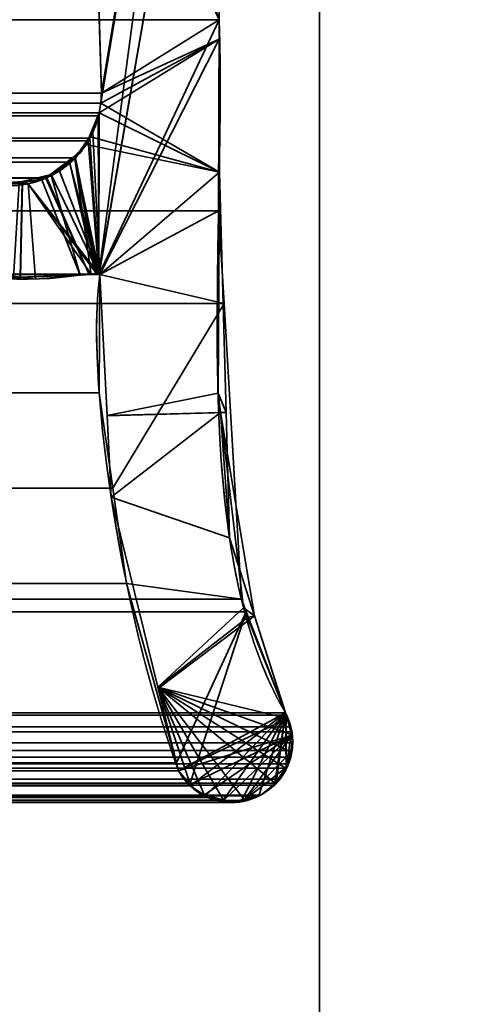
# Model space of a CAD drawing. Header units: millimetres. Extents: x -587 to 3688, y -115 to 120.
# Tile 452 of 656: x 1985.03 to 1988.82, y -5.45 to 2.65. Entities that reach past the tile are written whole.
import ezdxf

# ---------------------------------------------------------------- set-up
doc = ezdxf.new("R2010")
doc.units = ezdxf.units.MM
doc.layers.add('152', color=7, linetype='Continuous', true_color=0xffffff)

# ---------------------------------------------------------------- blocks, each defined once
blk = doc.blocks.new('UG_SURFACE_002')
at = {"layer": '152', "color": 252, "linetype": 'Continuous', "lineweight": 35}
for points in [[(2162.4999, -40, 2198), (2162.4999, 110, 2198), (837.5, 110, 2198), (837.5, -40, 2198)], [(987.5, -40, 2048.0001), (987.5, 110, 2048.0001), (2012.5, 110, 2048.0001), (2012.5, -40, 2048.0001)]]:
    blk.add_3dface(points, dxfattribs=at)
blk = doc.blocks.new('UG_SURFACE_054')
at = {"layer": '152', "color": 252, "linetype": 'Continuous', "lineweight": 35}
for points in [[(1011, -46.92, 2022.5), (1989, -46.92, 2022.5), (1989, 13.92, 2022.5), (1011, 13.92, 2022.5)], [(1012.5, -46.92, 2020.9999), (1012.5, 13.92, 2020.9999), (1987.5, 13.92, 2020.9999), (1987.5, -46.92, 2020.9999)], [(1987.5, -46.92, 2020.9999), (1987.5, 13.92, 2020.9999), (1989, 13.92, 2022.5), (1989, -46.92, 2022.5)]]:
    blk.add_3dface(points, dxfattribs=at)
blk = doc.blocks.new('UG_SURFACE_055')
at = {"layer": '152', "color": 252, "linetype": 'Continuous', "lineweight": 35}
for points in [[(1987.5, -46.92, 2020.9999), (1987.5, 13.92, 2020.9999), (1987.5, 13.92, -7), (1987.5, -46.92, -7)], [(1987.5, -46.92, -7), (1987.5, 13.92, -7), (1989, 13.92, -7), (1989, -46.92, -7)], [(1987.5, 13.92, 2020.9999), (1987.5, -46.92, 2020.9999), (1989, -46.92, 2022.5), (1989, 13.92, 2022.5)]]:
    blk.add_3dface(points, dxfattribs=at)
blk = doc.blocks.new('UG_SURFACE_057')
at = {"layer": '152', "color": 7, "linetype": 'Continuous', "lineweight": 35}
for points in [[(1985.7049, 2.0412, 2019.2049), (1985.6224, 4.9715, 2019.1224), (1986.5888, 7.3541, 2020.0887)], [(1985.6853, 0.5531, 2019.1853), (1986.5888, 7.3541, 2020.0887), (1986.6327, 6.0214, 2020.1328), (1986.6284, 5.9608, 2020.1285)], [(1985.6882, 1.8784, 2019.1882), (1986.5888, 7.3541, 2020.0887), (1985.6853, 0.5531, 2019.1853)], [(1986.5888, 7.3541, 2020.0887), (1985.6882, 1.8784, 2019.1882), (1985.7012, 1.9603, 2019.2013)], [(1986.5888, 7.3541, 2020.0887), (1985.7012, 1.9603, 2019.2013), (1985.7049, 2.0412, 2019.2049)], [(1986.675, 2.6459, 2020.175), (1986.6284, 5.9608, 2020.1285), (1013.3716, 5.9608, 2020.1285), (1013.325, 2.6459, 2020.175)], [(1985.6876, 0.5521, 2019.1877), (1985.6853, 0.5531, 2019.1853), (1986.6284, 5.9608, 2020.1285)], [(1985.6876, 0.5521, 2019.1877), (1986.6284, 5.9608, 2020.1285), (1986.675, 2.6459, 2020.175)], [(1014.2951, 2.0412, 2019.2049), (1014.3776, 4.9715, 2019.1224), (1985.6224, 4.9715, 2019.1224), (1985.7049, 2.0412, 2019.2049)], [(1986.6695, 1.0733, 2020.1695), (1013.325, 2.6459, 2020.175), (1013.2391, 0.3109, 2020.2608)], [(1986.6695, 1.0733, 2020.1695), (1986.675, 2.6459, 2020.175), (1013.325, 2.6459, 2020.175)], [(1986.675, 2.6459, 2020.175), (1986.6695, 1.0733, 2020.1695), (1985.6925, 0.5499, 2019.1925), (1985.6876, 0.5521, 2019.1877)], [(1014.2951, 2.0412, 2019.2049), (1985.7012, 1.9603, 2019.2013), (1985.6882, 1.8784, 2019.1882)], [(1014.2951, 2.0412, 2019.2049), (1985.7049, 2.0412, 2019.2049), (1985.7012, 1.9603, 2019.2013)], [(1985.6882, 1.8784, 2019.1882), (1014.3118, 1.8784, 2019.1882), (1014.2951, 2.0412, 2019.2049)], [(1014.3118, 1.8784, 2019.1882), (1985.6882, 1.8784, 2019.1882), (1985.6794, 1.8545, 2019.1793)], [(1985.6794, 1.8545, 2019.1793), (1014.3186, 1.8526, 2019.1815), (1014.3118, 1.8784, 2019.1882)], [(1985.6794, 1.8545, 2019.1793), (1985.6882, 1.8784, 2019.1882), (1985.6853, 0.5531, 2019.1853)], [(1014.3309, 1.8061, 2019.1691), (1014.3186, 1.8526, 2019.1815), (1985.6794, 1.8545, 2019.1793)], [(1014.3309, 1.8061, 2019.1691), (1985.6794, 1.8545, 2019.1793), (1985.6114, 1.6712, 2019.1114)], [(1014.3309, 1.8061, 2019.1691), (1985.6114, 1.6712, 2019.1114), (1985.5958, 1.65, 2019.0959)], [(1985.5958, 1.65, 2019.0959), (1014.405, 1.6498, 2019.0949), (1014.3309, 1.8061, 2019.1691)], [(1985.6853, 0.5531, 2019.1853), (1985.6114, 1.6712, 2019.1114), (1985.6794, 1.8545, 2019.1793)], [(1014.405, 1.6498, 2019.0949), (1985.5958, 1.65, 2019.0959), (1985.4931, 1.5104, 2018.9931)], [(1014.4185, 1.6214, 2019.0816), (1014.405, 1.6498, 2019.0949), (1985.4931, 1.5104, 2018.9931)], [(1014.4185, 1.6214, 2019.0816), (1985.4931, 1.5104, 2018.9931), (1985.4424, 1.4748, 2018.9424)], [(1985.4424, 1.4748, 2018.9424), (1014.5568, 1.4693, 2018.9433), (1014.4185, 1.6214, 2019.0816)], [(1985.6853, 0.5531, 2019.1853), (1985.4931, 1.5104, 2018.9931), (1985.5958, 1.65, 2019.0959)], [(1985.5958, 1.65, 2019.0959), (1985.6114, 1.6712, 2019.1114), (1985.6853, 0.5531, 2019.1853)], [(1014.5789, 1.4448, 2018.9211), (1014.5568, 1.4693, 2018.9433), (1985.4424, 1.4748, 2018.9424)], [(1014.5789, 1.4448, 2018.9211), (1985.4424, 1.4748, 2018.9424), (1985.2571, 1.3446, 2018.7571)], [(1985.6576, 0.5519, 2019.1576), (1985.604, 0.5495, 2019.104), (1985.2571, 1.3446, 2018.7571), (1985.4424, 1.4748, 2018.9424)], [(1985.4424, 1.4748, 2018.9424), (1985.4931, 1.5104, 2018.9931), (1985.6853, 0.5531, 2019.1853)], [(1985.4424, 1.4748, 2018.9424), (1985.6853, 0.5531, 2019.1853), (1985.6787, 0.5528, 2019.1786)], [(1985.6787, 0.5528, 2019.1786), (1985.6576, 0.5519, 2019.1576), (1985.4424, 1.4748, 2018.9424)], [(1014.5789, 1.4448, 2018.9211), (1985.2571, 1.3446, 2018.7571), (1985.2486, 1.3429, 2018.7485)], [(1985.2486, 1.3429, 2018.7485), (1014.7544, 1.3555, 2018.7457), (1014.5789, 1.4448, 2018.9211)], [(1014.8538, 1.3048, 2018.6462), (1014.7544, 1.3555, 2018.7457), (1985.2486, 1.3429, 2018.7485)], [(1014.9699, 1.3016, 2018.5301), (1014.8538, 1.3048, 2018.6462), (1985.2486, 1.3429, 2018.7485)], [(1985.2486, 1.3429, 2018.7485), (1985.0287, 1.3001, 2018.5287), (1014.9699, 1.3016, 2018.5301)], [(1985.604, 0.5495, 2019.104), (1984.9817, 0.5216, 2018.4817), (1985.0287, 1.3001, 2018.5287), (1985.2486, 1.3429, 2018.7485)], [(1985.2486, 1.3429, 2018.7485), (1985.2571, 1.3446, 2018.7571), (1985.604, 0.5495, 2019.104)], [(1013.2391, 0.3109, 2020.2608), (1986.7144, 0.3099, 2020.2143), (1986.6695, 1.0733, 2020.1695)], [(1985.6925, 0.5499, 2019.1925), (1986.6695, 1.0733, 2020.1695), (1986.7144, 0.3099, 2020.2143)], [(1014.2697, -0.8721, 2019.2304), (1985.6925, 0.5499, 2019.1925), (1985.6869, -0.4242, 2019.187)], [(1014.2697, -0.8721, 2019.2304), (1014.3075, 0.5499, 2019.1925), (1985.6925, 0.5499, 2019.1925)], [(1014.3124, 0.5521, 2019.1877), (1985.6876, 0.5521, 2019.1877), (1985.6925, 0.5499, 2019.1925), (1014.3075, 0.5499, 2019.1925)], [(1985.6853, 0.5531, 2019.1853), (1014.3124, 0.5521, 2019.1877), (1014.3147, 0.5531, 2019.1853)], [(1985.6853, 0.5531, 2019.1853), (1985.6876, 0.5521, 2019.1877), (1014.3124, 0.5521, 2019.1877)], [(1014.3147, 0.5531, 2019.1853), (1014.3213, 0.5528, 2019.1786), (1985.6787, 0.5528, 2019.1786)], [(1985.6787, 0.5528, 2019.1786), (1985.6853, 0.5531, 2019.1853), (1014.3147, 0.5531, 2019.1853)], [(1014.3213, 0.5528, 2019.1786), (1014.3424, 0.5517, 2019.1576), (1985.6576, 0.5519, 2019.1576)], [(1985.6576, 0.5519, 2019.1576), (1985.6787, 0.5528, 2019.1786), (1014.3213, 0.5528, 2019.1786)], [(1985.604, 0.5495, 2019.104), (1985.6576, 0.5519, 2019.1576), (1014.3424, 0.5517, 2019.1576)], [(1014.3424, 0.5517, 2019.1576), (1014.3961, 0.5491, 2019.1038), (1985.604, 0.5495, 2019.104)], [(1984.9817, 0.5216, 2018.4817), (1985.604, 0.5495, 2019.104), (1014.3961, 0.5491, 2019.1038)], [(1985.7998, -1.2072, 2019.2997), (1985.6869, -0.4242, 2019.187), (1985.6925, 0.5499, 2019.1925), (1986.7144, 0.3099, 2020.2143)], [(1986.8573, -2.122, 2020.3571), (1013.2391, 0.3109, 2020.2608), (1013.1508, -2.0882, 2020.3493)], [(1986.8573, -2.122, 2020.3571), (1986.7144, 0.3099, 2020.2143), (1013.2391, 0.3109, 2020.2608)], [(1986.7144, 0.3099, 2020.2143), (1986.8573, -2.122, 2020.3571), (1985.913, -1.9929, 2019.413), (1985.7998, -1.2072, 2019.2997)], [(1985.6869, -0.4242, 2019.187), (1014.1946, -1.1999, 2019.3055), (1014.2697, -0.8721, 2019.2304)], [(1985.6869, -0.4242, 2019.187), (1985.7998, -1.2072, 2019.2997), (1014.1946, -1.1999, 2019.3055)], [(1985.913, -1.9929, 2019.413), (1013.6755, -3.4656, 2019.8245), (1014.1946, -1.1999, 2019.3055)], [(1014.1946, -1.1999, 2019.3055), (1985.7998, -1.2072, 2019.2997), (1985.913, -1.9929, 2019.413)], [(1985.913, -1.9929, 2019.413), (1986.3217, -3.4666, 2019.8216), (1013.6755, -3.4656, 2019.8245)], [(1986.3217, -3.4666, 2019.8216), (1985.913, -1.9929, 2019.413), (1986.8573, -2.122, 2020.3571), (1986.8972, -2.2255, 2020.3972)], [(1013.1508, -2.0882, 2020.3493), (1013.0994, -2.223, 2020.4005), (1986.8972, -2.2255, 2020.3972)], [(1013.1508, -2.0882, 2020.3493), (1986.8972, -2.2255, 2020.3972), (1986.8573, -2.122, 2020.3571)], [(1986.8972, -2.2255, 2020.3972), (1013.0994, -2.223, 2020.4005), (1012.7817, -3.0566, 2020.7183)], [(1012.7817, -3.0566, 2020.7183), (1987.2183, -3.0566, 2020.7183), (1986.8972, -2.2255, 2020.3972)], [(1986.4295, -3.6511, 2019.9294), (1986.3398, -3.5319, 2019.8398), (1986.3217, -3.4666, 2019.8216), (1986.8972, -2.2255, 2020.3972)], [(1986.8972, -2.2255, 2020.3972), (1987.2183, -3.0566, 2020.7183), (1986.4367, -3.6559, 2019.9368), (1986.4295, -3.6511, 2019.9294)], [(1987.2634, -3.1716, 2020.7634), (1987.2252, -3.074, 2020.7253), (1012.7748, -3.074, 2020.7253), (1012.7366, -3.1716, 2020.7634)], [(1012.7748, -3.074, 2020.7253), (1987.2252, -3.074, 2020.7253), (1987.2183, -3.0566, 2020.7183), (1012.7817, -3.0566, 2020.7183)], [(1986.5602, -3.7382, 2020.0603), (1986.4367, -3.6559, 2019.9368), (1987.2183, -3.0566, 2020.7183)], [(1986.7063, -3.7758, 2020.2062), (1986.5836, -3.7538, 2020.0837), (1986.5602, -3.7382, 2020.0603), (1987.2183, -3.0566, 2020.7183)], [(1986.8606, -3.7769, 2020.3607), (1986.8026, -3.7931, 2020.3025), (1986.7063, -3.7758, 2020.2062), (1987.2183, -3.0566, 2020.7183)], [(1987.0005, -3.7378, 2020.5004), (1986.8606, -3.7769, 2020.3607), (1987.2183, -3.0566, 2020.7183)], [(1987.1287, -3.6509, 2020.6287), (1987.0169, -3.7332, 2020.5169), (1987.0005, -3.7378, 2020.5004), (1987.2183, -3.0566, 2020.7183)], [(1987.2183, -3.0566, 2020.7183), (1987.1422, -3.6359, 2020.642), (1987.1287, -3.6509, 2020.6287)], [(1987.2247, -3.5105, 2020.7248), (1987.1737, -3.6004, 2020.6738), (1987.1422, -3.6359, 2020.642), (1987.2183, -3.0566, 2020.7183)], [(1987.2247, -3.5105, 2020.7248), (1987.2183, -3.0566, 2020.7183), (1987.2252, -3.074, 2020.7253)], [(1987.2252, -3.074, 2020.7253), (1987.2634, -3.1716, 2020.7634), (1987.2681, -3.2122, 2020.7682), (1987.2247, -3.5105, 2020.7248)], [(1987.2681, -3.2122, 2020.7682), (1012.7319, -3.2122, 2020.7682), (1012.7214, -3.3021, 2020.7787)], [(1987.2786, -3.3021, 2020.7787), (1987.2681, -3.2122, 2020.7682), (1012.7214, -3.3021, 2020.7787)], [(1012.7319, -3.2122, 2020.7682), (1987.2681, -3.2122, 2020.7682), (1987.2634, -3.1716, 2020.7634)], [(1012.7366, -3.1716, 2020.7634), (1012.7319, -3.2122, 2020.7682), (1987.2634, -3.1716, 2020.7634)], [(1987.2247, -3.5105, 2020.7248), (1987.2681, -3.2122, 2020.7682), (1987.2786, -3.3021, 2020.7787), (1987.2698, -3.3666, 2020.7696)], [(1012.7214, -3.3021, 2020.7787), (1012.7302, -3.3666, 2020.7696), (1987.2698, -3.3666, 2020.7696), (1987.2786, -3.3021, 2020.7787)], [(1987.2622, -3.4209, 2020.7622), (1012.7302, -3.3666, 2020.7696), (1012.7378, -3.4209, 2020.7622)], [(1987.2622, -3.4209, 2020.7622), (1987.2698, -3.3666, 2020.7696), (1012.7302, -3.3666, 2020.7696)], [(1987.2698, -3.3666, 2020.7696), (1987.2622, -3.4209, 2020.7622), (1987.2442, -3.4761, 2020.7443), (1987.2247, -3.5105, 2020.7248)], [(1987.2442, -3.4761, 2020.7443), (1012.7378, -3.4209, 2020.7622), (1012.7558, -3.4761, 2020.7443)], [(1987.2442, -3.4761, 2020.7443), (1987.2622, -3.4209, 2020.7622), (1012.7378, -3.4209, 2020.7622)], [(1012.7558, -3.4761, 2020.7443), (1012.7753, -3.5105, 2020.7248), (1987.2247, -3.5105, 2020.7248), (1987.2442, -3.4761, 2020.7443)], [(1013.6602, -3.5319, 2019.8398), (1013.6755, -3.4656, 2019.8245), (1986.3217, -3.4666, 2019.8216)], [(1986.3217, -3.4666, 2019.8216), (1986.3398, -3.5319, 2019.8398), (1013.6602, -3.5319, 2019.8398)], [(1987.1737, -3.6004, 2020.6738), (1012.7753, -3.5105, 2020.7248), (1012.8263, -3.6004, 2020.6738)], [(1987.1737, -3.6004, 2020.6738), (1987.2247, -3.5105, 2020.7248), (1012.7753, -3.5105, 2020.7248)], [(1013.5705, -3.6511, 2019.9294), (1986.3398, -3.5319, 2019.8398), (1986.4295, -3.6511, 2019.9294)], [(1013.5705, -3.6511, 2019.9294), (1013.6602, -3.5319, 2019.8398), (1986.3398, -3.5319, 2019.8398)], [(1987.1737, -3.6004, 2020.6738), (1012.8263, -3.6004, 2020.6738), (1012.8601, -3.6291, 2020.6399)], [(1012.8601, -3.6291, 2020.6399), (1987.1422, -3.6359, 2020.642), (1987.1737, -3.6004, 2020.6738)], [(1012.8601, -3.6291, 2020.6399), (1012.9831, -3.7332, 2020.5169), (1987.0169, -3.7332, 2020.5169)], [(1987.0169, -3.7332, 2020.5169), (1987.1287, -3.6509, 2020.6287), (1012.8601, -3.6291, 2020.6399)], [(1987.1287, -3.6509, 2020.6287), (1987.1422, -3.6359, 2020.642), (1012.8601, -3.6291, 2020.6399)], [(1013.5633, -3.6559, 2019.9368), (1986.4367, -3.6559, 2019.9368), (1986.5602, -3.7382, 2020.0603), (1013.4398, -3.7382, 2020.0603)], [(1986.4295, -3.6511, 2019.9294), (1013.5633, -3.6559, 2019.9368), (1013.5705, -3.6511, 2019.9294)], [(1986.4295, -3.6511, 2019.9294), (1986.4367, -3.6559, 2019.9368), (1013.5633, -3.6559, 2019.9368)], [(1012.9995, -3.7378, 2020.5004), (1987.0005, -3.7378, 2020.5004), (1987.0169, -3.7332, 2020.5169), (1012.9831, -3.7332, 2020.5169)], [(1013.1394, -3.7769, 2020.3607), (1986.8606, -3.7769, 2020.3607), (1987.0005, -3.7378, 2020.5004), (1012.9995, -3.7378, 2020.5004)], [(1986.8026, -3.7931, 2020.3025), (1013.1394, -3.7769, 2020.3607), (1013.1974, -3.7931, 2020.3025)], [(1986.8026, -3.7931, 2020.3025), (1986.8606, -3.7769, 2020.3607), (1013.1394, -3.7769, 2020.3607)], [(1013.1974, -3.7931, 2020.3025), (1986.7063, -3.7758, 2020.2062), (1986.8026, -3.7931, 2020.3025)], [(1013.1974, -3.7931, 2020.3025), (1013.2937, -3.7758, 2020.2062), (1986.7063, -3.7758, 2020.2062)], [(1986.5836, -3.7538, 2020.0837), (1013.2937, -3.7758, 2020.2062), (1013.4164, -3.7538, 2020.0837)], [(1986.5836, -3.7538, 2020.0837), (1986.7063, -3.7758, 2020.2062), (1013.2937, -3.7758, 2020.2062)], [(1013.4164, -3.7538, 2020.0837), (1986.5602, -3.7382, 2020.0603), (1986.5836, -3.7538, 2020.0837)], [(1013.4164, -3.7538, 2020.0837), (1013.4398, -3.7382, 2020.0603), (1986.5602, -3.7382, 2020.0603)]]:
    blk.add_3dface(points, dxfattribs=at)
blk = doc.blocks.new('UG_SURFACE_058')
at = {"layer": '152', "color": 7, "linetype": 'Continuous', "lineweight": 35}
for points in [[(1986.6284, 5.9608, -7), (1986.675, 2.6459, -7), (1985.3703, 6.3656, -7), (1985.4498, 6.4447, -7)], [(1985.5944, 5.0879, -7), (1985.5816, 5.1408, -7), (1985.3703, 6.3656, -7), (1986.675, 2.6459, -7)], [(1986.675, 2.6459, 2020.175), (1986.6284, 5.9608, 2020.1285), (1985.6224, 4.9715, 2019.1224), (1985.7049, 2.0412, 2019.2049)], [(1986.675, 2.6459, -7), (1986.6284, 5.9608, -7), (1986.6284, 5.9608, 2020.1285), (1986.675, 2.6459, 2020.175)], [(1986.675, 2.6459, -7), (1985.6224, 4.9715, -7), (1985.5944, 5.0879, -7)], [(1985.7049, 2.0412, -7), (1985.6224, 4.9715, -7), (1986.675, 2.6459, -7), (1986.675, 2.4846, -7)], [(1985.7049, 2.0412, 2019.2049), (1985.6224, 4.9715, 2019.1224), (1985.6224, 4.9715, -7), (1985.7049, 2.0412, -7)], [(1985.7049, 2.0412, 2019.2049), (1986.6744, 2.4847, 2020.1745), (1986.675, 2.6459, 2020.175)], [(1986.675, 2.6459, -7), (1986.675, 2.6459, 2020.175), (1986.6744, 2.4847, 2020.1745)], [(1986.6744, 2.4847, 2020.1745), (1986.675, 2.4846, -7), (1986.675, 2.6459, -7)], [(1985.6882, 1.8784, 2019.1882), (1985.6356, 1.7194, 2019.1357), (1985.6925, 0.5499, 2019.1925), (1986.6744, 2.4847, 2020.1745)], [(1985.7011, 1.9593, 2019.201), (1985.6882, 1.8784, 2019.1882), (1986.6744, 2.4847, 2020.1745)], [(1986.6649, -0.4257, 2020.165), (1986.6744, 2.4847, 2020.1745), (1985.6925, 0.5499, 2019.1925), (1985.7516, -0.6106, 2019.2516)], [(1986.6744, 2.4847, 2020.1745), (1985.7049, 2.0412, 2019.2049), (1985.7011, 1.9593, 2019.201)], [(1986.675, 2.4846, -7), (1986.6753, 1.3919, -7), (1985.7011, 1.9593, -7), (1985.7049, 2.0412, -7)], [(1986.6753, 1.3919, -7), (1986.6744, 2.4847, 2020.1745), (1986.6649, -0.4257, 2020.165)], [(1986.6753, 1.3919, -7), (1986.675, 2.4846, -7), (1986.6744, 2.4847, 2020.1745)], [(1985.7011, 1.9593, 2019.201), (1985.7049, 2.0412, 2019.2049), (1985.7049, 2.0412, -7), (1985.7011, 1.9593, -7)], [(1986.6753, 1.3919, -7), (1985.6882, 1.8784, -7), (1985.7011, 1.9593, -7)], [(1985.7011, 1.9593, -7), (1985.6882, 1.8784, -7), (1985.6882, 1.8784, 2019.1882), (1985.7011, 1.9593, 2019.201)], [(1985.608, 1.6861, -7), (1985.6882, 1.8784, -7), (1986.6753, 1.3919, -7)], [(1985.6882, 1.8784, -7), (1985.608, 1.6861, -7), (1985.6136, 1.6875, 2019.1135)], [(1985.6136, 1.6875, 2019.1135), (1985.6356, 1.7194, 2019.1357), (1985.6882, 1.8784, -7)], [(1985.6356, 1.7194, 2019.1357), (1985.6882, 1.8784, 2019.1882), (1985.6882, 1.8784, -7)], [(1985.6925, 0.5499, 2019.1925), (1985.6356, 1.7194, 2019.1357), (1985.6136, 1.6875, 2019.1135), (1985.4908, 1.5104, 2018.9908)], [(1985.4908, 1.5104, 2018.9908), (1985.6136, 1.6875, 2019.1135), (1985.5797, 1.6187, -7)], [(1985.6136, 1.6875, 2019.1135), (1985.608, 1.6861, -7), (1985.5797, 1.6187, -7)], [(1986.6753, 1.3919, -7), (1985.5797, 1.6187, -7), (1985.608, 1.6861, -7)], [(1985.4807, 1.5204, -7), (1985.5797, 1.6187, -7), (1986.6753, 1.3919, -7), (1985.6925, 0.5499, -7)], [(1985.5797, 1.6187, -7), (1985.4807, 1.5204, -7), (1985.4908, 1.5104, 2018.9908)], [(1985.4807, 1.5204, -7), (1985.3599, 1.4006, -7), (1985.2906, 1.3763, 2018.7907)], [(1985.2906, 1.3763, 2018.7907), (1985.4856, 1.5029, 2018.9855), (1985.4807, 1.5204, -7)], [(1985.4856, 1.5029, 2018.9855), (1985.2906, 1.3763, 2018.7907), (1985.5318, 0.5441, 2019.0318), (1985.6222, 0.5502, 2019.1221)], [(1985.6925, 0.5499, -7), (1985.3599, 1.4006, -7), (1985.4807, 1.5204, -7)], [(1985.4856, 1.5029, 2018.9855), (1985.4908, 1.5104, 2018.9908), (1985.4807, 1.5204, -7)], [(1985.4908, 1.5104, 2018.9908), (1985.4856, 1.5029, 2018.9855), (1985.6925, 0.5499, 2019.1925)], [(1985.6222, 0.5502, 2019.1221), (1985.6663, 0.5532, 2019.1662), (1985.4856, 1.5029, 2018.9855)], [(1985.4856, 1.5029, 2018.9855), (1985.6807, 0.5541, 2019.1808), (1985.6838, 0.553, 2019.1839)], [(1985.6663, 0.5532, 2019.1662), (1985.6807, 0.5541, 2019.1808), (1985.4856, 1.5029, 2018.9855)], [(1985.6838, 0.553, 2019.1839), (1985.6925, 0.5499, 2019.1925), (1985.4856, 1.5029, 2018.9855)], [(1985.3599, 1.4006, -7), (1985.2911, 1.3722, -7), (1985.2906, 1.3763, 2018.7907)], [(1985.2911, 1.3722, -7), (1985.3599, 1.4006, -7), (1985.6925, 0.5499, -7), (1985.6874, 0.5524, -7)], [(1985.7517, -0.6131, -7), (1985.6925, 0.5499, -7), (1986.6753, 1.3919, -7), (1986.7308, -0.5866, -7)], [(1986.6649, -0.4257, 2020.165), (1986.7308, -0.5866, -7), (1986.6753, 1.3919, -7)], [(1985.0541, 1.3151, 2018.5542), (1984.7898, 1.295, 2018.2898), (1984.8616, 0.5215, 2018.3616), (1985.0382, 0.5275, 2018.5382)], [(1984.7898, 1.295, 2018.2898), (1985.0541, 1.3151, 2018.5542), (1985.0553, 1.2945, -7)], [(1985.0382, 0.5275, 2018.5382), (1985.5318, 0.5441, 2019.0318), (1985.2153, 1.3273, 2018.7154), (1985.0541, 1.3151, 2018.5542)], [(1985.2911, 1.3722, -7), (1985.1029, 1.2944, -7), (1985.0541, 1.3151, 2018.5542)], [(1985.0541, 1.3151, 2018.5542), (1985.2153, 1.3273, 2018.7154), (1985.2911, 1.3722, -7)], [(1985.1029, 1.2944, -7), (1985.0553, 1.2945, -7), (1985.0541, 1.3151, 2018.5542)], [(1985.6874, 0.5524, -7), (1985.1029, 1.2944, -7), (1985.2911, 1.3722, -7)], [(1985.2906, 1.3763, 2018.7907), (1985.2153, 1.3273, 2018.7154), (1985.5318, 0.5441, 2019.0318)], [(1985.2153, 1.3273, 2018.7154), (1985.2906, 1.3763, 2018.7907), (1985.2911, 1.3722, -7)], [(1985.0408, 0.5283, -7), (1984.5084, 0.5991, -7), (1984.7898, 1.295, -7), (1985.0553, 1.2945, -7)], [(1985.0553, 1.2945, -7), (1984.7898, 1.295, -7), (1984.7898, 1.295, 2018.2898)], [(1985.0553, 1.2945, -7), (1985.1029, 1.2944, -7), (1985.1646, 0.5118, -7), (1985.0408, 0.5283, -7)], [(1985.1029, 1.2944, -7), (1985.6681, 0.5555, -7), (1985.6663, 0.5553, -7), (1985.6223, 0.5515, -7)], [(1985.1029, 1.2944, -7), (1985.6874, 0.5524, -7), (1985.6838, 0.553, -7)], [(1985.6838, 0.553, -7), (1985.6681, 0.5555, -7), (1985.1029, 1.2944, -7)], [(1985.6223, 0.5515, -7), (1985.1646, 0.5118, -7), (1985.1029, 1.2944, -7)], [(1984.8616, 0.5215, 2018.3616), (1984.5084, 0.5991, -7), (1985.0408, 0.5283, -7)], [(1985.0408, 0.5283, -7), (1985.0382, 0.5275, 2018.5382), (1984.8616, 0.5215, 2018.3616)], [(1985.6223, 0.5515, -7), (1985.5318, 0.5441, 2019.0318), (1985.0382, 0.5275, 2018.5382)], [(1985.0382, 0.5275, 2018.5382), (1985.1646, 0.5118, -7), (1985.6223, 0.5515, -7)], [(1985.0382, 0.5275, 2018.5382), (1985.0408, 0.5283, -7), (1985.1646, 0.5118, -7)], [(1985.6223, 0.5515, -7), (1985.6222, 0.5502, 2019.1221), (1985.5318, 0.5441, 2019.0318)], [(1985.6663, 0.5553, -7), (1985.6663, 0.5532, 2019.1662), (1985.6222, 0.5502, 2019.1221)], [(1985.6222, 0.5502, 2019.1221), (1985.6223, 0.5515, -7), (1985.6663, 0.5553, -7)], [(1985.6663, 0.5532, 2019.1662), (1985.6663, 0.5553, -7), (1985.6681, 0.5555, -7)], [(1985.6663, 0.5532, 2019.1662), (1985.6681, 0.5555, -7), (1985.6838, 0.553, -7)], [(1985.6838, 0.553, -7), (1985.6807, 0.5541, 2019.1808), (1985.6663, 0.5532, 2019.1662)], [(1985.6838, 0.553, -7), (1985.6838, 0.553, 2019.1839), (1985.6807, 0.5541, 2019.1808)], [(1985.6925, 0.5499, -7), (1985.6925, 0.5499, 2019.1925), (1985.6838, 0.553, 2019.1839)], [(1985.6838, 0.553, 2019.1839), (1985.6838, 0.553, -7), (1985.6874, 0.5524, -7)], [(1985.6838, 0.553, 2019.1839), (1985.6874, 0.5524, -7), (1985.6925, 0.5499, -7)], [(1985.7517, -0.6131, -7), (1985.7516, -0.6106, 2019.2516), (1985.6925, 0.5499, 2019.1925), (1985.6925, 0.5499, -7)], [(1986.6838, -0.585, 2020.1838), (1986.6649, -0.4257, 2020.165), (1985.7516, -0.6106, 2019.2516)], [(1986.6649, -0.4257, 2020.165), (1986.6838, -0.585, 2020.1838), (1986.7308, -0.5866, -7)], [(1986.6838, -0.585, 2020.1838), (1985.7516, -0.6106, 2019.2516), (1985.7858, -1.283, 2019.2859)], [(1985.7858, -1.283, 2019.2859), (1985.7516, -0.6106, 2019.2516), (1985.7517, -0.6131, -7)], [(1986.7308, -0.5866, -7), (1986.7598, -1.6173, -7), (1985.7858, -1.283, -7), (1985.7517, -0.6131, -7)], [(1985.7858, -1.283, 2019.2859), (1985.7517, -0.6131, -7), (1985.7858, -1.283, -7)], [(1985.7858, -1.283, 2019.2859), (1986.1705, -2.845, 2019.6705), (1986.8751, -2.1926, 2020.375), (1986.6838, -0.585, 2020.1838)], [(1986.9637, -2.2577, -7), (1986.7598, -1.6173, -7), (1986.6838, -0.585, 2020.1838)], [(1986.6838, -0.585, 2020.1838), (1986.8751, -2.1926, 2020.375), (1986.9637, -2.2577, -7)], [(1986.7598, -1.6173, -7), (1986.7308, -0.5866, -7), (1986.6838, -0.585, 2020.1838)], [(1985.7858, -1.283, -7), (1986.1705, -2.845, 2019.6705), (1985.7858, -1.283, 2019.2859)], [(1985.7858, -1.283, -7), (1986.1732, -2.8554, -7), (1986.1705, -2.845, 2019.6705)], [(1986.1732, -2.8554, -7), (1985.7858, -1.283, -7), (1986.7598, -1.6173, -7), (1986.9637, -2.2577, -7)], [(1986.9065, -2.272, 2020.4065), (1986.8751, -2.1926, 2020.375), (1986.1705, -2.845, 2019.6705)], [(1986.3398, -3.5319, -7), (1986.1732, -2.8554, -7), (1986.9637, -2.2577, -7), (1987.2183, -3.0566, -7)], [(1986.8751, -2.1926, 2020.375), (1986.9065, -2.272, 2020.4065), (1986.9637, -2.2577, -7)], [(1987.2183, -3.0566, -7), (1986.9637, -2.2577, -7), (1986.9065, -2.272, 2020.4065)], [(1987.2352, -3.1036, 2020.735), (1987.2183, -3.0566, 2020.7183), (1986.9065, -2.272, 2020.4065), (1986.1705, -2.845, 2019.6705)], [(1986.9065, -2.272, 2020.4065), (1987.2183, -3.0566, 2020.7183), (1987.2183, -3.0566, -7)], [(1986.3398, -3.5319, -7), (1986.3398, -3.5319, 2019.8398), (1986.1705, -2.845, 2019.6705), (1986.1732, -2.8554, -7)], [(1986.1705, -2.845, 2019.6705), (1986.3398, -3.5319, 2019.8398), (1986.3696, -3.5803, 2019.8696), (1986.4347, -3.642, 2019.9347)], [(1986.1705, -2.845, 2019.6705), (1987.2671, -3.379, 2020.7672), (1987.2762, -3.3434, 2020.7763), (1987.2715, -3.2381, 2020.7715)], [(1986.1705, -2.845, 2019.6705), (1986.7083, -3.7758, 2020.2084), (1986.7679, -3.7935, 2020.268), (1986.8757, -3.7674, 2020.3757)], [(1986.4347, -3.642, 2019.9347), (1986.5153, -3.7184, 2020.0152), (1986.5493, -3.7285, 2020.0493), (1986.1705, -2.845, 2019.6705)], [(1987.2715, -3.2381, 2020.7715), (1987.2699, -3.2006, 2020.7698), (1987.2352, -3.1036, 2020.735), (1986.1705, -2.845, 2019.6705)], [(1986.1705, -2.845, 2019.6705), (1987.1361, -3.6376, 2020.6361), (1987.1571, -3.6207, 2020.6571), (1987.2241, -3.5127, 2020.7241)], [(1986.5493, -3.7285, 2020.0493), (1986.7083, -3.7758, 2020.2084), (1986.1705, -2.845, 2019.6705)], [(1986.8757, -3.7674, 2020.3757), (1987.0169, -3.7332, 2020.5169), (1987.1361, -3.6376, 2020.6361), (1986.1705, -2.845, 2019.6705)], [(1987.2241, -3.5127, 2020.7241), (1987.2395, -3.4879, 2020.7396), (1987.2671, -3.379, 2020.7672), (1986.1705, -2.845, 2019.6705)], [(1987.2183, -3.0566, -7), (1987.2321, -3.1027, -7), (1986.3398, -3.5319, -7)], [(1987.2321, -3.1027, -7), (1987.2183, -3.0566, -7), (1987.2183, -3.0566, 2020.7183)], [(1987.2183, -3.0566, 2020.7183), (1987.2352, -3.1036, 2020.735), (1987.2321, -3.1027, -7)], [(1987.2321, -3.1027, -7), (1987.2726, -3.2386, -7), (1986.3398, -3.5319, -7)], [(1987.2726, -3.2386, -7), (1987.2321, -3.1027, -7), (1987.2352, -3.1036, 2020.735)], [(1987.2352, -3.1036, 2020.735), (1987.2699, -3.2006, 2020.7698), (1987.2726, -3.2386, -7)], [(1986.4367, -3.6461, -7), (1986.3398, -3.5319, -7), (1987.2726, -3.2386, -7)], [(1986.5519, -3.7295, -7), (1986.4732, -3.6892, -7), (1986.4367, -3.6461, -7), (1987.2726, -3.2386, -7)], [(1986.7072, -3.7788, -7), (1986.6365, -3.7728, -7), (1986.5519, -3.7295, -7), (1987.2726, -3.2386, -7)], [(1987.2726, -3.2386, -7), (1986.876, -3.7785, -7), (1986.8401, -3.79, -7), (1986.7072, -3.7788, -7)], [(1986.876, -3.7785, -7), (1987.2726, -3.2386, -7), (1987.277, -3.2537, -7), (1987.2638, -3.3802, -7)], [(1987.2699, -3.2006, 2020.7698), (1987.2715, -3.2381, 2020.7715), (1987.2726, -3.2386, -7)], [(1987.277, -3.2537, -7), (1987.2715, -3.2381, 2020.7715), (1987.2762, -3.3434, 2020.7763)], [(1987.277, -3.2537, -7), (1987.2726, -3.2386, -7), (1987.2715, -3.2381, 2020.7715)], [(1987.2671, -3.379, 2020.7672), (1987.2638, -3.3802, -7), (1987.277, -3.2537, -7)], [(1987.277, -3.2537, -7), (1987.2762, -3.3434, 2020.7763), (1987.2671, -3.379, 2020.7672)], [(1986.876, -3.7785, -7), (1987.2638, -3.3802, -7), (1987.2578, -3.4365, -7), (1987.2177, -3.511, -7)], [(1987.2638, -3.3802, -7), (1987.2671, -3.379, 2020.7672), (1987.2395, -3.4879, 2020.7396)], [(1987.2395, -3.4879, 2020.7396), (1987.2578, -3.4365, -7), (1987.2638, -3.3802, -7)], [(1987.2241, -3.5127, 2020.7241), (1987.2177, -3.511, -7), (1987.2578, -3.4365, -7)], [(1987.2578, -3.4365, -7), (1987.2395, -3.4879, 2020.7396), (1987.2241, -3.5127, 2020.7241)], [(1986.3696, -3.5803, 2019.8696), (1986.3398, -3.5319, -7), (1986.4367, -3.6461, -7)], [(1986.3696, -3.5803, 2019.8696), (1986.3398, -3.5319, 2019.8398), (1986.3398, -3.5319, -7)], [(1987.1345, -3.6377, -7), (1987.0169, -3.7332, -7), (1986.876, -3.7785, -7), (1987.2177, -3.511, -7)], [(1987.2177, -3.511, -7), (1987.1609, -3.6162, -7), (1987.1345, -3.6377, -7)], [(1987.2177, -3.511, -7), (1987.2241, -3.5127, 2020.7241), (1987.1571, -3.6207, 2020.6571)], [(1987.1571, -3.6207, 2020.6571), (1987.1609, -3.6162, -7), (1987.2177, -3.511, -7)], [(1986.4367, -3.6461, -7), (1986.4347, -3.642, 2019.9347), (1986.3696, -3.5803, 2019.8696)], [(1986.5153, -3.7184, 2020.0152), (1986.4347, -3.642, 2019.9347), (1986.4367, -3.6461, -7)], [(1987.1345, -3.6377, -7), (1987.1361, -3.6376, 2020.6361), (1987.0169, -3.7332, 2020.5169)], [(1987.0169, -3.7332, 2020.5169), (1987.0169, -3.7332, -7), (1987.1345, -3.6377, -7)], [(1987.1361, -3.6376, 2020.6361), (1987.1345, -3.6377, -7), (1987.1609, -3.6162, -7)], [(1987.1609, -3.6162, -7), (1987.1571, -3.6207, 2020.6571), (1987.1361, -3.6376, 2020.6361)], [(1986.5153, -3.7184, 2020.0152), (1986.4367, -3.6461, -7), (1986.4732, -3.6892, -7)], [(1986.5153, -3.7184, 2020.0152), (1986.4732, -3.6892, -7), (1986.5519, -3.7295, -7)], [(1986.5519, -3.7295, -7), (1986.5493, -3.7285, 2020.0493), (1986.5153, -3.7184, 2020.0152)], [(1986.6365, -3.7728, -7), (1986.7083, -3.7758, 2020.2084), (1986.5493, -3.7285, 2020.0493)], [(1986.5493, -3.7285, 2020.0493), (1986.5519, -3.7295, -7), (1986.6365, -3.7728, -7)], [(1986.6365, -3.7728, -7), (1986.7072, -3.7788, -7), (1986.7083, -3.7758, 2020.2084)], [(1986.7083, -3.7758, 2020.2084), (1986.7072, -3.7788, -7), (1986.8401, -3.79, -7)], [(1986.8401, -3.79, -7), (1986.7679, -3.7935, 2020.268), (1986.7083, -3.7758, 2020.2084)], [(1986.8401, -3.79, -7), (1986.8757, -3.7674, 2020.3757), (1986.7679, -3.7935, 2020.268)], [(1986.8401, -3.79, -7), (1986.876, -3.7785, -7), (1986.8757, -3.7674, 2020.3757)], [(1987.0169, -3.7332, -7), (1987.0169, -3.7332, 2020.5169), (1986.8757, -3.7674, 2020.3757)], [(1986.8757, -3.7674, 2020.3757), (1986.876, -3.7785, -7), (1987.0169, -3.7332, -7)]]:
    blk.add_3dface(points, dxfattribs=at)

msp = doc.modelspace()

# ---------------------------------------------------------------- linework, layer by layer
at = {"layer": '152', "color": 252, "linetype": 'Continuous', "lineweight": -3, "true_color": 0x939598}
for p, q in [((1987.5, -46.92, 2021), (1987.5, 13.92, 2021)), ((1987.5, -46.92, -7), (1987.5, 13.92, -7)), ((1987.5, -46.92, 2021), (1987.5, 13.92, 2021)), ((1986.6284, 5.9608, 2020.1284), (1986.675, 2.6459, 2020.175)), ((1985.6224, 4.9715, 2019.1224), (1985.7049, 2.0412, 2019.2049)), ((1985.7049, 2.0412, -7), (1985.6224, 4.9715, -7)), ((1985.6224, 4.9715, 2019.1224), (1985.7049, 2.0412, 2019.2049)), ((1986.675, 2.6459, 2020.175), (1013.325, 2.6459, 2020.175)), ((1986.675, 2.6459, -7), (1986.675, 2.6459, 2020.175)), ((1014.2951, 2.0412, 2019.2049), (1985.7049, 2.0412, 2019.2049)), ((1985.7049, 2.0412, 2019.2049), (1985.7049, 2.0412, -7)), ((1014.3117, 1.8784, 2019.1883), (1985.6883, 1.8784, 2019.1883)), ((1985.6883, 1.8784, 2019.1883), (1985.6883, 1.8784, -7)), ((1985.6926, 0.5499, 2019.1926), (1014.3074, 0.5499, 2019.1926)), ((1985.6926, 0.5499, -7), (1985.6926, 0.5499, 2019.1926)), ((1987.2183, -3.0566, 2020.7183), (1012.7817, -3.0566, 2020.7183)), ((1987.2183, -3.0566, -7), (1987.2183, -3.0566, 2020.7183)), ((1986.3398, -3.5319, 2019.8398), (1013.6602, -3.5319, 2019.8398)), ((1986.3398, -3.5319, -7), (1986.3398, -3.5319, 2019.8398)), ((1987.0169, -3.7332, 2020.5169), (1012.9831, -3.7332, 2020.5169)), ((1987.0169, -3.7332, -7), (1987.0169, -3.7332, 2020.5169))]:
    msp.add_line(p, q, dxfattribs=at)
for points in [[(1987.2183, -3.0566, -7), (1986.4096, -1.668, -7), (1986.7322, 0.6697, -7), (1986.675, 2.6459, -7)], [(1986.675, 2.6459, 2020.175), (1986.7322, 0.6697, 2020.2322), (1986.4096, -1.668, 2019.9096), (1987.2183, -3.0566, 2020.7183)], [(1985.6883, 1.8784, 2019.1883), (1985.6999, 1.9319, 2019.1999), (1985.7052, 1.9864, 2019.2052), (1985.7049, 2.0412, 2019.2049)], [(1985.6883, 1.8784, -7), (1985.6999, 1.9319, -7), (1985.7052, 1.9864, -7), (1985.7049, 2.0412, -7)], [(1984.7899, 1.295, -7), (1985.1991, 1.208, -7), (1985.6012, 1.4692, -7), (1985.6883, 1.8784, -7)], [(1984.7899, 1.295, 2018.2899), (1985.1991, 1.208, 2018.6991), (1985.6012, 1.4692, 2019.1012), (1985.6883, 1.8784, 2019.1883)], [(1985.6926, 0.5499, 2019.1926), (1985.6383, 0.5892, 2019.1383), (1985.0426, 0.4094, 2018.5426), (1984.5084, 0.5991, 2018.0084)], [(1984.5084, 0.5991, -7), (1985.0426, 0.4094, -7), (1985.6383, 0.5892, -7), (1985.6926, 0.5499, -7)], [(1986.3398, -3.5319, 2019.8398), (1985.8398, -2.1669, 2019.3398), (1985.5783, -0.2606, 2019.0783), (1985.6926, 0.5499, 2019.1926)], [(1985.6926, 0.5499, -7), (1985.5783, -0.2606, -7), (1985.8398, -2.1669, -7), (1986.3398, -3.5319, -7)], [(1987.2183, -3.0566, 2020.7183), (1987.3497, -3.2988, 2020.8497), (1987.2594, -3.602, 2020.7594), (1987.0169, -3.7332, 2020.5169)], [(1987.2183, -3.0566, -7), (1987.3497, -3.2988, -7), (1987.2594, -3.602, -7), (1987.0169, -3.7332, -7)], [(1986.3398, -3.5319, -7), (1986.471, -3.7744, -7), (1986.7742, -3.8648, -7), (1987.0169, -3.7332, -7)], [(1987.0169, -3.7332, 2020.5169), (1986.7742, -3.8648, 2020.2742), (1986.471, -3.7744, 2019.971), (1986.3398, -3.5319, 2019.8398)]]:
    msp.add_open_spline(points, degree=3, dxfattribs=at)
for points, knots in [([(1987.2183, -3.0566, 2020.7183), (1986.9958, -2.6745, 2020.4958), (1986.8596, -2.2152, 2020.3596), (1986.6993, -1.2668, 2020.1993), (1986.6711, -0.7791, 2020.1711), (1986.6428, 0.6888, 2020.1428), (1986.7033, 1.6671, 2020.2033), (1986.675, 2.6459, 2020.175)], [0, 0, 0, 0, 0.25, 0.25, 0.5, 0.5, 1, 1, 1, 1]), ([(1985.6883, 1.8784, 2019.1883), (1985.6912, 1.8918, 2019.1912), (1985.6937, 1.9053, 2019.1937), (1985.698, 1.9326, 2019.198), (1985.6998, 1.9464, 2019.1998), (1985.7039, 1.9871, 2019.2039), (1985.7051, 2.0142, 2019.2051), (1985.7049, 2.0412, 2019.2049)], [0, 0, 0, 0, 0.254117, 0.254117, 0.508231, 0.508231, 1, 1, 1, 1]), ([(1985.6883, 1.8784, 2019.1883), (1985.6724, 1.8037, 2019.1724), (1985.6452, 1.7328, 2019.1452), (1985.5779, 1.6101, 2019.0779), (1985.5372, 1.5562, 2019.0372), (1985.4222, 1.437, 2018.9222), (1985.3408, 1.3822, 2018.8408), (1985.149, 1.2961, 2018.649), (1985.0333, 1.2746, 2018.5333), (1984.8764, 1.2805, 2018.3764), (1984.8329, 1.2859, 2018.3329), (1984.7899, 1.295, 2018.2899)], [0, 0, 0, 0, 0.155527, 0.155527, 0.309097, 0.309097, 0.556994, 0.556994, 0.878213, 0.878213, 1, 1, 1, 1]), ([(1985.6926, 0.5499, 2019.1926), (1985.6903, 0.5515, 2019.1903), (1985.6878, 0.5524, 2019.1878), (1985.6733, 0.5565, 2019.1733), (1985.6609, 0.5559, 2019.1609), (1985.6245, 0.5547, 2019.1245), (1985.6003, 0.552, 2019.1003), (1985.4798, 0.5386, 2018.9798), (1985.3835, 0.5258, 2018.8835), (1985.1579, 0.5089, 2018.6579), (1985.0282, 0.5069, 2018.5282), (1984.7678, 0.5291, 2018.2678), (1984.6361, 0.5538, 2018.1361), (1984.5084, 0.5991, 2018.0084)], [0, 0, 0, 0, 0.006371, 0.006371, 0.037219, 0.037219, 0.098153, 0.098153, 0.341688, 0.341688, 0.667489, 0.667489, 1, 1, 1, 1]), ([(1985.6926, 0.5499, 2019.1926), (1985.643, 0.1984, 2019.143), (1985.6642, -0.1546, 2019.1642), (1985.7225, -0.8574, 2019.2225), (1985.7695, -1.2037, 2019.2695), (1985.9466, -2.232, 2019.4466), (1986.1093, -2.9028, 2019.6093), (1986.3398, -3.5319, 2019.8398)], [0, 0, 0, 0, 0.25, 0.25, 0.5, 0.5, 1, 1, 1, 1]), ([(1987.2183, -3.0566, 2020.7183), (1987.2372, -3.0914, 2020.7372), (1987.2529, -3.1304, 2020.7529), (1987.274, -3.2131, 2020.774), (1987.2794, -3.2581, 2020.7794), (1987.2779, -3.3425, 2020.7779), (1987.2722, -3.3831, 2020.7722), (1987.2572, -3.4399, 2020.7572), (1987.2512, -3.4583, 2020.7512), (1987.2261, -3.5226, 2020.7261), (1987.2015, -3.5646, 2020.7015), (1987.1596, -3.6187, 2020.6596), (1987.1445, -3.6355, 2020.6445), (1987.0942, -3.6847, 2020.5942), (1987.0562, -3.712, 2020.5562), (1987.0169, -3.7332, 2020.5169)], [0, 0, 0, 0, 0.152287, 0.152287, 0.306001, 0.306001, 0.446166, 0.446166, 0.515799, 0.515799, 0.70073, 0.70073, 0.794034, 0.794034, 1, 1, 1, 1]), ([(1987.0169, -3.7332, 2020.5169), (1986.9489, -3.7701, 2020.4489), (1986.8754, -3.7897, 2020.3754), (1986.7291, -3.7966, 2020.2291), (1986.6541, -3.7837, 2020.1541), (1986.5292, -3.7307, 2020.0292), (1986.4762, -3.6968, 2019.9762), (1986.3958, -3.6181, 2019.8958), (1986.3647, -3.578, 2019.8647), (1986.3398, -3.5319, 2019.8398)], [0, 0, 0, 0, 0.298689, 0.298689, 0.60048, 0.60048, 0.832685, 0.832685, 1, 1, 1, 1])]:
    msp.add_open_spline(points, degree=3, knots=knots, dxfattribs=at)

# ---------------------------------------------------------------- block references
for name in ['UG_SURFACE_054', 'UG_SURFACE_055', 'UG_SURFACE_002', 'UG_SURFACE_057', 'UG_SURFACE_058']:
    msp.add_blockref(name, (0, 0), dxfattribs=at)

doc.saveas('drawing.dxf')
